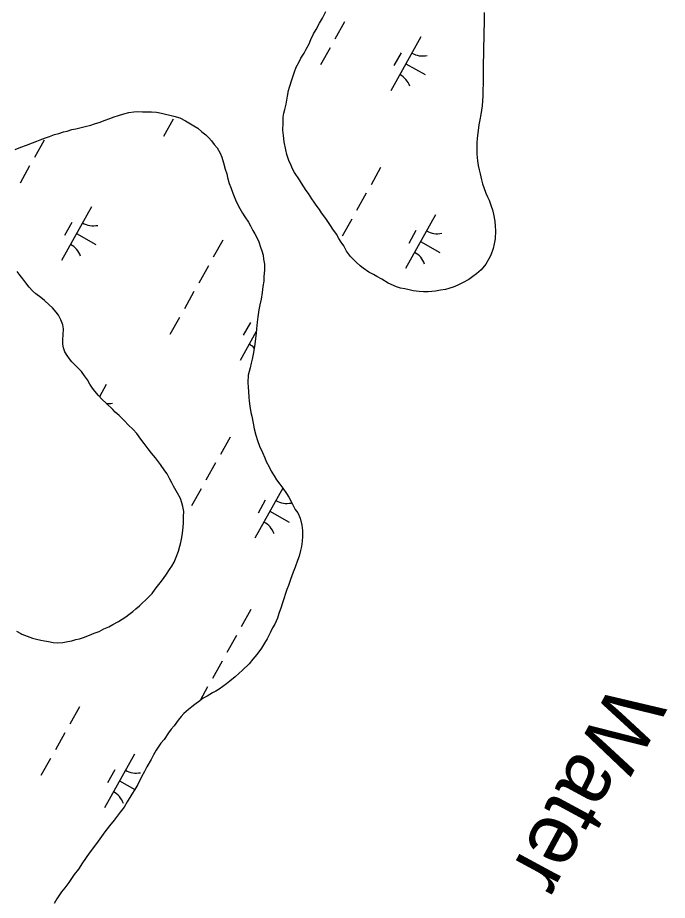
# Model space of a CAD drawing. Extents: x 3923531 to 3943530, y 207391 to 229799.
# Drawn here: x 3934236 to 3934764, y 212861 to 213578 of the extents above; entities that cross this region are included whole.
import ezdxf

# ---------------------------------------------------------------- set-up
doc = ezdxf.new("R2010")
doc.units = 0
for name, color, linetype in [('V-RIVR-IDEN', 7, 'Continuous'), ('V-TOPO-SHOR', 7, 'Continuous'), ('V-WETL-SWMP', 7, 'Continuous')]:
    doc.layers.add(name, color=color, linetype=linetype)

msp = doc.modelspace()

# ---------------------------------------------------------------- linework, layer by layer
at = {"layer": 'V-TOPO-SHOR'}
for points in [[(3934521.21, 213371.65), (3934516.44, 213374.76), (3934514.14, 213376.82), (3934510.82, 213379.63), (3934506.07, 213384.19), (3934502.91, 213388.59), (3934500.63, 213392.98), (3934498.49, 213396.06), (3934496.77, 213398.85), (3934494.77, 213402.51), (3934491.76, 213406.47), (3934489.9, 213409.4), (3934486.18, 213415.12), (3934482.74, 213419.81), (3934481.02, 213422.45), (3934478.29, 213425.98), (3934476.57, 213428.47), (3934474.86, 213431.25), (3934471.99, 213435.36), (3934470.13, 213437.85), (3934466.41, 213444.01), (3934464.69, 213446.5), (3934460.68, 213452.66), (3934459.11, 213455.44), (3934457.98, 213458.22), (3934455.99, 213462.17), (3934454.44, 213467.14), (3934453.76, 213471.07), (3934452.37, 213477.49), (3934451.7, 213482.59), (3934451.31, 213486.82), (3934451.38, 213492.79), (3934451.57, 213497.44), (3934452.04, 213500.64), (3934452.81, 213503.68), (3934453.87, 213508.18), (3934454.35, 213511.38), (3934454.96, 213514.43), (3934455.89, 213519.08), (3934456.64, 213521.98), (3934458.75, 213528.65), (3934460.56, 213534.31), (3934462.06, 213538.08), (3934464.44, 213542.42), (3934465.93, 213545.46), (3934468.45, 213549.5), (3934470.23, 213552.83), (3934472.46, 213557.18), (3934473.95, 213560.65), (3934476.19, 213565.28), (3934478.26, 213568.61), (3934481.08, 213573.96), (3934483.31, 213578.01), (3934486.14, 213583.22)], [(3934614.79, 213582.39), (3934614.72, 213576.13), (3934614.67, 213572.06), (3934614.63, 213568.56), (3934614.43, 213563.33), (3934614.39, 213559.98), (3934614.21, 213556.63), (3934614.16, 213551.68), (3934614.12, 213547.9), (3934614.05, 213542.23), (3934614.01, 213538.01), (3934613.96, 213533.93), (3934613.92, 213530), (3934613.85, 213524.03), (3934613.81, 213520.25), (3934613.75, 213514.72), (3934613.42, 213510.8), (3934613.08, 213506.58), (3934611.98, 213499.75), (3934611.35, 213495.39), (3934610.58, 213491.18), (3934609.64, 213484.49), (3934609.15, 213480.42), (3934608.82, 213476.64), (3934608.76, 213471.26), (3934608.72, 213467.48), (3934609.39, 213462.08), (3934609.93, 213458.29), (3934610.62, 213454.65), (3934611.45, 213451.44), (3934612.56, 213446.47), (3934613.4, 213443.26), (3934614.53, 213440.34), (3934616.23, 213435.81), (3934617.51, 213432.89), (3934618.79, 213430.11), (3934620.48, 213425.28), (3934621.46, 213422.22), (3934622.45, 213418.71), (3934623.55, 213412.88), (3934623.79, 213408.95), (3934623.9, 213405.02), (3934623.68, 213398.61), (3934622.91, 213394.55), (3934622.14, 213390.77), (3934620.19, 213385.41), (3934618.7, 213382.37), (3934616.18, 213378.18), (3934612.34, 213373.41), (3934608.52, 213370.25), (3934605.59, 213368.1), (3934602.36, 213365.52), (3934597.09, 213362.81), (3934593.28, 213360.96), (3934589.48, 213359.4), (3934583.35, 213357.58), (3934579.27, 213356.9), (3934575.33, 213356.21), (3934569.35, 213355.55), (3934565.57, 213355.59), (3934562.08, 213355.92), (3934556.99, 213356.41), (3934553.8, 213357.18), (3934550.31, 213357.94), (3934546.83, 213358.71), (3934543.5, 213359.76), (3934536.83, 213362.75), (3934531.63, 213365.86), (3934527.58, 213368.09), (3934524.83, 213369.57), (3934521.21, 213371.65)], [(3934233.67, 213471.31), (3934238.33, 213473.08), (3934242.98, 213474.85), (3934247.8, 213476.61), (3934251.29, 213477.9), (3934254.12, 213479.03), (3934258.27, 213480.64), (3934261.6, 213481.92), (3934265.75, 213483.53), (3934269.07, 213484.33), (3934273.06, 213485.61), (3934276.04, 213486.23), (3934279.86, 213487.35), (3934283.02, 213487.98), (3934287.33, 213489.09), (3934290.48, 213489.88), (3934295.13, 213490.99), (3934298.12, 213492.11), (3934302.77, 213493.39), (3934306.1, 213494.68), (3934310.58, 213496.45), (3934314.07, 213497.73), (3934317.73, 213498.85), (3934322.04, 213500.29), (3934326.03, 213501.24), (3934330.17, 213501.86), (3934333.32, 213502.15), (3934337.29, 213501.95), (3934341.26, 213501.9), (3934344.57, 213501.7), (3934348.54, 213501.66), (3934352.67, 213500.62), (3934355.97, 213499.92), (3934359.44, 213499.22), (3934362.74, 213498.36), (3934367.52, 213496.98), (3934371.97, 213494.61), (3934374.76, 213492.76), (3934378.87, 213490.56), (3934382, 213488.54), (3934385.28, 213485.69), (3934388.72, 213483.01), (3934391.01, 213480.67), (3934393.3, 213478.16), (3934395.42, 213475.32), (3934397.88, 213472.65), (3934400.31, 213468.31), (3934401.6, 213464.99), (3934402.87, 213460.34), (3934404.47, 213455.36), (3934405.59, 213451.54), (3934406.22, 213448.55)], [(3934406.22, 213448.55), (3934407.65, 213443.57), (3934408.94, 213440.25), (3934410.55, 213435.76), (3934412.81, 213430.44), (3934414.75, 213426.28), (3934416.37, 213423.29), (3934418.48, 213419.62), (3934420.43, 213416.62), (3934423.2, 213412.29), (3934424.82, 213409.12), (3934426.93, 213405.29), (3934428.39, 213402.63), (3934430.34, 213399.13), (3934431.63, 213396.14), (3934433.07, 213391.99), (3934434.19, 213388.83), (3934435.15, 213385.34), (3934435.61, 213382.19), (3934436.23, 213378.05), (3934436.18, 213373.25), (3934435.79, 213368.12), (3934435.75, 213364.32), (3934435.04, 213359.85), (3934434.49, 213355.06), (3934433.6, 213349.61), (3934432.39, 213344.99), (3934431.68, 213341.02), (3934430.79, 213335.24), (3934430.41, 213330.94), (3934429.85, 213325.49), (3934429.49, 213322.01), (3934429.11, 213317.71), (3934428.56, 213313.08), (3934427.86, 213309.45), (3934427.15, 213304.99), (3934426.27, 213300.86), (3934425.58, 213297.56), (3934424.71, 213293.93), (3934423.85, 213290.96), (3934423.15, 213287.82), (3934422.76, 213281.87), (3934423.05, 213278.22), (3934423.17, 213274.58), (3934423.45, 213269.94), (3934423.75, 213266.8), (3934424.37, 213262.65), (3934425.3, 213257.68), (3934425.93, 213254.52), (3934427.03, 213248.88), (3934427.97, 213244.24), (3934429.24, 213239.26), (3934430.51, 213234.78), (3934432.28, 213230.29), (3934434.54, 213224.97), (3934436.48, 213220.64), (3934437.77, 213217.65), (3934440.04, 213213.49), (3934441.66, 213209.99), (3934444.1, 213206.16), (3934446.05, 213202.99), (3934448.66, 213199.32), (3934451.27, 213195.98), (3934454.2, 213191.81), (3934455.99, 213188.82), (3934459.07, 213183.15), (3934461.18, 213178.83), (3934463.3, 213176.16), (3934465.41, 213171.66), (3934466.5, 213166.02), (3934467.28, 213161.71), (3934467.23, 213156.75), (3934467.02, 213153.11), (3934466.31, 213148.65), (3934465.61, 213145.51), (3934464.4, 213140.89), (3934463.04, 213137.26), (3934461.16, 213131.99), (3934459.62, 213127.86), (3934458.43, 213124.9), (3934457.41, 213121.77), (3934455.7, 213116.99), (3934454.34, 213113.86), (3934453.31, 213110.56), (3934451.94, 213106.27), (3934450.91, 213102.97), (3934449.71, 213099.51), (3934447.83, 213094.23), (3934446.8, 213090.6), (3934444.6, 213085.5), (3934442.91, 213082.54), (3934441.21, 213079.08), (3934438.34, 213073.81), (3934436.31, 213070.19), (3934433.96, 213066.25), (3934430.09, 213060.99), (3934426.9, 213057.22), (3934423.72, 213053.45), (3934418.53, 213048.38), (3934415.52, 213045.43), (3934412.35, 213042.82)], [(3934272.49, 213328.87), (3934270.88, 213332.86), (3934268.93, 213336.52), (3934267.14, 213339.19), (3934264.04, 213342.7), (3934261.42, 213345.05), (3934257.65, 213348.57), (3934254.53, 213350.92), (3934250.59, 213353.94), (3934247.8, 213356.45), (3934245.02, 213359.3), (3934242.25, 213362.97), (3934239.8, 213366.14), (3934237.84, 213368.98), (3934235.23, 213372.15)], [(3934234.83, 213079.86), (3934238.28, 213078), (3934239.1, 213077.49), (3934247.84, 213074.26), (3934251.14, 213073.39), (3934254.61, 213072.69), (3934257.58, 213072), (3934260.72, 213071.46), (3934264.68, 213070.59), (3934268.33, 213070.55), (3934272.3, 213070.68), (3934276.45, 213071.46), (3934279.76, 213072.08), (3934282.92, 213073.04), (3934285.91, 213073.83), (3934289.23, 213074.79), (3934294.04, 213076.56), (3934297.87, 213078.34), (3934302.02, 213079.78), (3934305.85, 213081.73), (3934309.85, 213083.5), (3934313.18, 213085.45), (3934317.67, 213087.89), (3934320.51, 213089.68), (3934323.67, 213091.63), (3934326.18, 213093.58), (3934329.35, 213096.03), (3934331.69, 213097.99), (3934334.7, 213100.61), (3934337.2, 213102.9), (3934339.71, 213105.19), (3934342.05, 213107.48), (3934344.9, 213110.59), (3934347.42, 213114.04), (3934349.43, 213116.5), (3934351.62, 213119.29), (3934354.14, 213122.74), (3934356.66, 213126.19), (3934359.18, 213129.96), (3934360.87, 213132.76), (3934362.89, 213136.05), (3934364.43, 213140.17), (3934366.3, 213144.95), (3934367.5, 213149.07), (3934368.36, 213152.04), (3934369.07, 213156.01), (3934369.6, 213159.48), (3934370.32, 213164.43), (3934370.53, 213168.07), (3934370.58, 213173.2), (3934370.62, 213177.01), (3934370.01, 213181.15), (3934369.21, 213184.31), (3934367.93, 213187.63), (3934365.5, 213192.13), (3934362.41, 213197.79), (3934360.95, 213200.45), (3934359.49, 213203.45), (3934357.22, 213207.61), (3934355.27, 213210.28), (3934351.68, 213215.45), (3934347.6, 213220.79), (3934344.5, 213224.63), (3934341.89, 213227.97), (3934338.63, 213232.48), (3934335.85, 213235.98), (3934332.43, 213240.49), (3934329.65, 213243.67), (3934325.56, 213247.68), (3934322.61, 213250.7), (3934320.48, 213252.87), (3934318.19, 213255.05), (3934315.07, 213257.9), (3934312.95, 213260.07), (3934307.87, 213264.76), (3934304.1, 213268.44), (3934301.32, 213271.29), (3934298.38, 213274.96), (3934296.42, 213277.46), (3934294.47, 213280.47), (3934292.36, 213284.13), (3934290.08, 213287.47), (3934287.47, 213290.97), (3934284.69, 213293.81), (3934282.56, 213295.99), (3934279.61, 213298.67), (3934277.81, 213301.17), (3934275.86, 213304.01), (3934274.07, 213306.84), (3934272.95, 213310), (3934272.48, 213313.15), (3934272.36, 213316.96), (3934272.73, 213320.59), (3934272.95, 213325.56), (3934272.49, 213328.87)], [(3934412.35, 213042.82), (3934408.17, 213039.22), (3934405.33, 213037.27), (3934399.33, 213032.86), (3934396.66, 213031.24), (3934394, 213029.78), (3934389.66, 213027.18), (3934386.5, 213025.39), (3934383.67, 213023.44), (3934379.66, 213020.34), (3934377.32, 213018.38), (3934374.65, 213016.42), (3934370.81, 213013.15), (3934368.46, 213010.53), (3934366.28, 213007.74), (3934362.92, 213003.14), (3934360.57, 213000.35), (3934358.22, 212997.24), (3934354.85, 212991.98), (3934352.17, 212988.86), (3934348.3, 212983.27), (3934346.11, 212979.49), (3934344.08, 212975.54), (3934340.7, 212969.79), (3934338.84, 212965.83), (3934336.31, 212961.56), (3934333.26, 212955.47), (3934330.9, 212951.36), (3934328.38, 212947.58), (3934324.83, 212941.33), (3934322.14, 212937.05), (3934319.11, 212932.95), (3934314.07, 212926.39), (3934310.38, 212921.79), (3934306.52, 212916.87), (3934301.14, 212909.32), (3934297.28, 212904.23), (3934293.75, 212899.63), (3934288.37, 212891.74), (3934285.17, 212886.48), (3934281.65, 212882.22), (3934277.27, 212875.65), (3934274.08, 212871.54), (3934271.39, 212868.1), (3934267.52, 212862.35), (3934265.5, 212858.73)]]:
    msp.add_lwpolyline(points, dxfattribs=at)
at = {"layer": 'V-WETL-SWMP'}
for p, q in [((3934501.37, 213574.84), (3934493.57, 213560.87)), ((3934563.33, 213562.65), (3934538.94, 213519)), ((3934489.66, 213553.89), (3934481.86, 213539.92)), ((3934547.33, 213549.83), (3934541.47, 213539.35)), ((3934551.14, 213540.83), (3934566.85, 213532.05)), ((3934362.04, 213495.8), (3934354.24, 213481.84)), ((3934257.17, 213478.79), (3934249.37, 213464.82)), ((3934245.47, 213457.84), (3934237.66, 213443.87)), ((3934530.66, 213456.58), (3934522.86, 213442.62)), ((3934518.96, 213435.63), (3934511.15, 213421.66)), ((3934295.72, 213424.69), (3934271.34, 213381.04)), ((3934575.34, 213418.22), (3934550.96, 213374.57)), ((3934279.72, 213411.87), (3934273.87, 213401.39)), ((3934507.25, 213414.68), (3934499.45, 213400.71)), ((3934559.34, 213405.39), (3934553.49, 213394.92)), ((3934283.53, 213402.87), (3934299.24, 213394.09)), ((3934402.39, 213397.66), (3934394.58, 213383.69)), ((3934563.15, 213396.39), (3934578.86, 213387.61)), ((3934390.68, 213376.71), (3934382.88, 213362.74)), ((3934378.98, 213355.76), (3934371.17, 213341.79)), ((3934367.27, 213334.81), (3934359.47, 213320.84)), ((3934424.93, 213330.75), (3934419.08, 213320.27)), ((3934429.63, 213323.33), (3934416.55, 213299.92)), ((3934428.74, 213321.75), (3934429.43, 213321.36)), ((3934307.74, 213280.26), (3934302.21, 213270.37)), ((3934408.27, 213237.5), (3934400.47, 213223.53)), ((3934396.57, 213216.55), (3934388.76, 213202.58)), ((3934451.22, 213196.05), (3934428.56, 213155.48)), ((3934384.86, 213195.59), (3934377.06, 213181.63)), ((3934436.95, 213186.31), (3934431.09, 213175.83)), ((3934440.76, 213177.31), (3934456.47, 213168.53)), ((3934425.21, 213097.45), (3934417.4, 213083.49)), ((3934413.5, 213076.5), (3934405.7, 213062.53)), ((3934401.8, 213055.55), (3934393.99, 213041.58)), ((3934390.09, 213034.6), (3934383.98, 213023.65)), ((3934285.88, 213018.41), (3934278.07, 213004.45)), ((3934274.17, 212997.46), (3934266.37, 212983.49)), ((3934262.47, 212976.51), (3934254.66, 212962.54)), ((3934330.56, 212980.05), (3934306.17, 212936.4)), ((3934314.55, 212967.22), (3934308.7, 212956.75)), ((3934318.36, 212958.22), (3934330.83, 212951.26))]:
    msp.add_line(p, q, dxfattribs=at)
for points in [[(3934521.21, 213371.65), (3934516.44, 213374.76), (3934514.14, 213376.82), (3934510.82, 213379.63), (3934506.07, 213384.19), (3934502.91, 213388.59), (3934500.63, 213392.98), (3934498.48, 213396.06), (3934496.77, 213398.85), (3934494.77, 213402.51), (3934491.76, 213406.47), (3934489.9, 213409.4), (3934486.18, 213415.12), (3934482.74, 213419.81), (3934481.02, 213422.45), (3934478.29, 213425.98), (3934476.57, 213428.47), (3934474.86, 213431.25), (3934471.99, 213435.36), (3934470.13, 213437.85), (3934466.41, 213444.01), (3934464.69, 213446.5), (3934460.68, 213452.66), (3934459.11, 213455.44), (3934457.98, 213458.22), (3934455.99, 213462.17), (3934454.44, 213467.14), (3934453.76, 213471.07), (3934452.37, 213477.49), (3934451.7, 213482.59), (3934451.31, 213486.82), (3934451.38, 213492.79), (3934451.57, 213497.44), (3934452.04, 213500.64), (3934452.81, 213503.68), (3934453.87, 213508.18), (3934454.35, 213511.38), (3934454.96, 213514.43), (3934455.89, 213519.08), (3934456.64, 213521.98), (3934458.75, 213528.65), (3934460.56, 213534.31), (3934462.06, 213538.08), (3934464.44, 213542.42), (3934465.93, 213545.46), (3934468.45, 213549.5), (3934470.23, 213552.83), (3934472.46, 213557.17), (3934473.95, 213560.65), (3934476.19, 213565.28), (3934478.26, 213568.61), (3934481.08, 213573.96), (3934483.31, 213578.01), (3934486.14, 213583.22)], [(3934614.79, 213582.39), (3934614.72, 213576.13), (3934614.67, 213572.05), (3934614.63, 213568.56), (3934614.43, 213563.33), (3934614.39, 213559.98), (3934614.21, 213556.63), (3934614.16, 213551.68), (3934614.12, 213547.9), (3934614.05, 213542.23), (3934614.01, 213538.01), (3934613.96, 213533.93), (3934613.92, 213530), (3934613.85, 213524.04), (3934613.81, 213520.25), (3934613.75, 213514.72), (3934613.42, 213510.8), (3934613.08, 213506.58), (3934611.98, 213499.75), (3934611.35, 213495.39), (3934610.58, 213491.18), (3934609.63, 213484.49), (3934609.15, 213480.42), (3934608.82, 213476.64), (3934608.76, 213471.26), (3934608.72, 213467.48), (3934609.39, 213462.08), (3934609.93, 213458.29), (3934610.62, 213454.65), (3934611.45, 213451.44), (3934612.56, 213446.48), (3934613.4, 213443.26), (3934614.53, 213440.34), (3934616.23, 213435.81), (3934617.51, 213432.89), (3934618.79, 213430.11), (3934620.48, 213425.28), (3934621.46, 213422.22), (3934622.45, 213418.71), (3934623.55, 213412.88), (3934623.79, 213408.95), (3934623.9, 213405.02), (3934623.68, 213398.61), (3934622.91, 213394.55), (3934622.14, 213390.77), (3934620.19, 213385.41), (3934618.7, 213382.37), (3934616.18, 213378.18), (3934612.34, 213373.42), (3934608.52, 213370.26), (3934605.59, 213368.1), (3934602.36, 213365.52), (3934597.09, 213362.81), (3934593.28, 213360.96), (3934589.48, 213359.4), (3934583.35, 213357.58), (3934579.27, 213356.9), (3934575.33, 213356.21), (3934569.35, 213355.55), (3934565.57, 213355.59), (3934562.08, 213355.92), (3934556.99, 213356.41), (3934553.8, 213357.18), (3934550.31, 213357.94), (3934546.83, 213358.71), (3934543.5, 213359.76), (3934536.83, 213362.75), (3934531.63, 213365.86), (3934527.58, 213368.09), (3934524.83, 213369.58), (3934521.21, 213371.65)], [(3934233.67, 213471.31), (3934238.33, 213473.08), (3934242.98, 213474.85), (3934247.8, 213476.61), (3934251.29, 213477.9), (3934254.12, 213479.03), (3934258.27, 213480.64), (3934261.6, 213481.92), (3934265.75, 213483.53), (3934269.07, 213484.33), (3934273.06, 213485.61), (3934276.04, 213486.23), (3934279.86, 213487.35), (3934283.02, 213487.98), (3934287.33, 213489.09), (3934290.48, 213489.88), (3934295.13, 213490.99), (3934298.12, 213492.11), (3934302.77, 213493.39), (3934306.09, 213494.68), (3934310.58, 213496.45), (3934314.07, 213497.73), (3934317.73, 213498.85), (3934322.04, 213500.29), (3934326.03, 213501.24), (3934330.17, 213501.86), (3934333.32, 213502.15), (3934337.29, 213501.95), (3934341.26, 213501.9), (3934344.57, 213501.7), (3934348.54, 213501.66), (3934352.67, 213500.62), (3934355.97, 213499.92), (3934359.44, 213499.22), (3934362.74, 213498.36), (3934367.52, 213496.98), (3934371.97, 213494.61), (3934374.76, 213492.76), (3934378.87, 213490.56), (3934382, 213488.54), (3934385.28, 213485.69), (3934388.72, 213483.01), (3934391.01, 213480.67), (3934393.3, 213478.16), (3934395.42, 213475.32), (3934397.88, 213472.65), (3934400.31, 213468.32), (3934401.6, 213464.99), (3934402.87, 213460.34), (3934404.47, 213455.36), (3934405.59, 213451.54), (3934406.22, 213448.55)], [(3934406.22, 213448.55), (3934407.65, 213443.57), (3934408.94, 213440.25), (3934410.55, 213435.76), (3934412.81, 213430.44), (3934414.75, 213426.28), (3934416.37, 213423.29), (3934418.48, 213419.62), (3934420.43, 213416.62), (3934423.2, 213412.29), (3934424.82, 213409.12), (3934426.93, 213405.29), (3934428.39, 213402.63), (3934430.34, 213399.13), (3934431.63, 213396.14), (3934433.07, 213391.99), (3934434.19, 213388.83), (3934435.15, 213385.34), (3934435.61, 213382.19), (3934436.23, 213378.05), (3934436.18, 213373.25), (3934435.79, 213368.12), (3934435.75, 213364.32), (3934435.03, 213359.85), (3934434.48, 213355.06), (3934433.6, 213349.61), (3934432.39, 213344.99), (3934431.68, 213341.02), (3934430.79, 213335.24), (3934430.41, 213330.94), (3934429.86, 213325.48), (3934429.49, 213322.01), (3934429.11, 213317.71), (3934428.56, 213313.08), (3934427.86, 213309.45), (3934427.15, 213304.99), (3934426.27, 213300.86), (3934425.58, 213297.56), (3934424.71, 213293.93), (3934423.85, 213290.96), (3934423.15, 213287.82), (3934422.76, 213281.87), (3934423.05, 213278.22), (3934423.17, 213274.58), (3934423.45, 213269.94), (3934423.75, 213266.8), (3934424.37, 213262.65), (3934425.3, 213257.68), (3934425.93, 213254.52), (3934427.03, 213248.88), (3934427.97, 213244.24), (3934429.24, 213239.26), (3934430.51, 213234.78), (3934432.28, 213230.29), (3934434.54, 213224.97), (3934436.48, 213220.64), (3934437.77, 213217.65), (3934440.04, 213213.49), (3934441.66, 213209.99), (3934444.1, 213206.16), (3934446.05, 213202.99), (3934448.66, 213199.32), (3934451.27, 213195.98), (3934454.21, 213191.81), (3934455.99, 213188.82), (3934459.08, 213183.15), (3934461.18, 213178.83), (3934463.3, 213176.16), (3934465.4, 213171.66), (3934466.5, 213166.02), (3934467.28, 213161.71), (3934467.23, 213156.75), (3934467.02, 213153.11), (3934466.31, 213148.65), (3934465.61, 213145.51), (3934464.4, 213140.89), (3934463.04, 213137.26), (3934461.16, 213131.99), (3934459.62, 213127.87), (3934458.43, 213124.9), (3934457.41, 213121.77), (3934455.7, 213116.99), (3934454.34, 213113.86), (3934453.31, 213110.56), (3934451.94, 213106.27), (3934450.91, 213102.97), (3934449.71, 213099.51), (3934447.83, 213094.23), (3934446.8, 213090.6), (3934444.59, 213085.49), (3934442.91, 213082.54), (3934441.21, 213079.08), (3934438.34, 213073.81), (3934436.31, 213070.19), (3934433.96, 213066.25), (3934430.09, 213060.99), (3934426.9, 213057.22), (3934423.72, 213053.45), (3934418.53, 213048.38), (3934415.52, 213045.43), (3934412.35, 213042.82)], [(3934272.49, 213328.87), (3934270.88, 213332.86), (3934268.93, 213336.52), (3934267.14, 213339.19), (3934264.04, 213342.7), (3934261.42, 213345.05), (3934257.65, 213348.57), (3934254.53, 213350.92), (3934250.59, 213353.94), (3934247.8, 213356.45), (3934245.02, 213359.3), (3934242.25, 213362.97), (3934239.8, 213366.14), (3934237.84, 213368.98), (3934235.23, 213372.15)], [(3934234.83, 213079.86), (3934238.28, 213078), (3934239.1, 213077.49), (3934247.84, 213074.25), (3934251.14, 213073.39), (3934254.61, 213072.69), (3934257.58, 213071.99), (3934260.72, 213071.46), (3934264.68, 213070.59), (3934268.33, 213070.55), (3934272.3, 213070.68), (3934276.45, 213071.46), (3934279.76, 213072.08), (3934282.92, 213073.04), (3934285.91, 213073.83), (3934289.23, 213074.79), (3934294.04, 213076.56), (3934297.87, 213078.34), (3934302.02, 213079.78), (3934305.85, 213081.73), (3934309.85, 213083.5), (3934313.18, 213085.45), (3934317.67, 213087.89), (3934320.51, 213089.68), (3934323.67, 213091.63), (3934326.18, 213093.58), (3934329.35, 213096.03), (3934331.69, 213097.99), (3934334.7, 213100.61), (3934337.2, 213102.9), (3934339.71, 213105.19), (3934342.05, 213107.48), (3934344.9, 213110.59), (3934347.42, 213114.04), (3934349.44, 213116.5), (3934351.62, 213119.29), (3934354.14, 213122.74), (3934356.66, 213126.19), (3934359.18, 213129.96), (3934360.87, 213132.76), (3934362.89, 213136.05), (3934364.43, 213140.17), (3934366.3, 213144.95), (3934367.5, 213149.07), (3934368.36, 213152.04), (3934369.07, 213156.01), (3934369.6, 213159.48), (3934370.32, 213164.43), (3934370.53, 213168.07), (3934370.58, 213173.2), (3934370.62, 213177.01), (3934370.01, 213181.15), (3934369.21, 213184.31), (3934367.93, 213187.63), (3934365.49, 213192.13), (3934362.41, 213197.79), (3934360.95, 213200.45), (3934359.5, 213203.45), (3934357.22, 213207.61), (3934355.27, 213210.28), (3934351.68, 213215.45), (3934347.6, 213220.79), (3934344.5, 213224.63), (3934341.89, 213227.97), (3934338.63, 213232.48), (3934335.85, 213235.98), (3934332.43, 213240.49), (3934329.65, 213243.67), (3934325.56, 213247.68), (3934322.61, 213250.7), (3934320.48, 213252.87), (3934318.19, 213255.05), (3934315.07, 213257.9), (3934312.95, 213260.07), (3934307.87, 213264.76), (3934304.1, 213268.44), (3934301.32, 213271.29), (3934298.38, 213274.96), (3934296.42, 213277.46), (3934294.47, 213280.46), (3934292.36, 213284.13), (3934290.08, 213287.46), (3934287.47, 213290.97), (3934284.69, 213293.81), (3934282.56, 213295.99), (3934279.61, 213298.67), (3934277.81, 213301.17), (3934275.86, 213304.01), (3934274.07, 213306.84), (3934272.95, 213310), (3934272.48, 213313.15), (3934272.36, 213316.96), (3934272.73, 213320.59), (3934272.95, 213325.56), (3934272.49, 213328.87)], [(3934412.35, 213042.82), (3934408.17, 213039.22), (3934405.33, 213037.27), (3934399.33, 213032.86), (3934396.66, 213031.24), (3934394, 213029.78), (3934389.66, 213027.18), (3934386.5, 213025.39), (3934383.66, 213023.44), (3934379.66, 213020.34), (3934377.32, 213018.38), (3934374.65, 213016.42), (3934370.81, 213013.15), (3934368.46, 213010.53), (3934366.28, 213007.74), (3934362.92, 213003.14), (3934360.57, 213000.35), (3934358.22, 212997.24), (3934354.85, 212991.98), (3934352.17, 212988.86), (3934348.3, 212983.27), (3934346.11, 212979.49), (3934344.08, 212975.54), (3934340.7, 212969.79), (3934338.84, 212965.83), (3934336.31, 212961.56), (3934333.26, 212955.47), (3934330.9, 212951.36), (3934328.38, 212947.58), (3934324.83, 212941.33), (3934322.14, 212937.05), (3934319.11, 212932.95), (3934314.07, 212926.39), (3934310.38, 212921.79), (3934306.52, 212916.87), (3934301.14, 212909.31), (3934297.28, 212904.23), (3934293.75, 212899.63), (3934288.37, 212891.74), (3934285.17, 212886.48), (3934281.65, 212882.22), (3934277.27, 212875.65), (3934274.08, 212871.54), (3934271.39, 212868.1), (3934267.52, 212862.35), (3934265.5, 212858.73)]]:
    msp.add_lwpolyline(points, dxfattribs=at)
for centre, start, end in [((3934564.81, 213564.83), 240.03808, 281.58174), ((3934537.87, 213516.6), 20.03808, 61.58174), ((3934297.21, 213426.87), 240.03808, 281.58174), ((3934576.83, 213420.39), 240.03808, 281.58174), ((3934270.27, 213378.64), 20.03808, 61.58174), ((3934549.88, 213372.16), 20.03808, 61.58174), ((3934415.48, 213297.52), 44.92246, 61.58174), ((3934309.22, 213282.43), 265.23823, 281.58174), ((3934454.43, 213201.31), 240.03808, 281.58174), ((3934427.49, 213153.08), 20.03808, 61.58174), ((3934332.04, 212982.22), 240.03808, 281.58174), ((3934305.1, 212933.99), 20.03808, 61.58174)]:
    msp.add_arc(centre, 17.62, start, end, dxfattribs=at)

# ---------------------------------------------------------------- texts
at = {"layer": 'V-RIVR-IDEN'}
msp.add_text('Water', height=50, rotation=241.58945, dxfattribs=at).set_placement((3934719.81, 213040.34))

doc.saveas('drawing.dxf')
